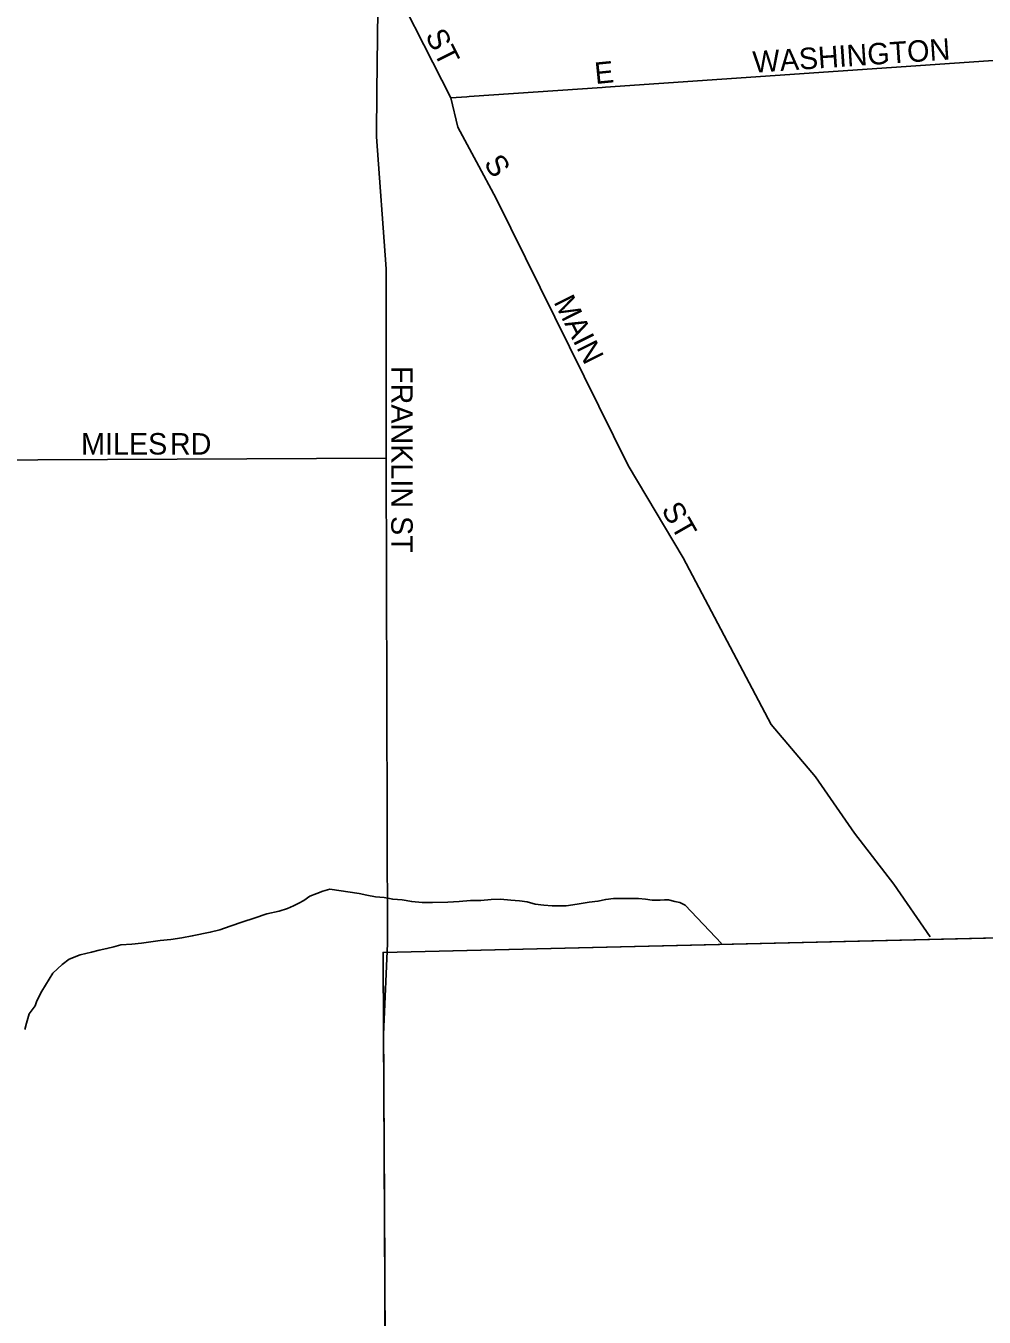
# Model space of a CAD drawing. Extents: x 2010165 to 2382125, y 1060529 to 1407316.
# Drawn here: x 2271757 to 2273989, y 1248482 to 1251489 of the extents above; entities that cross this region are included whole.
import ezdxf

# ---------------------------------------------------------------- set-up
doc = ezdxf.new("R2010")
doc.units = 0
for name, color, linetype in [('GM_X_Adjacent_County', 7, 'Continuous'), ('GM_X_City_Street', 7, 'Continuous'), ('GM_X_City_Street_Text', 7, 'Continuous'), ('GM_X_Corporation', 7, 'Continuous'), ('GM_X_County', 7, 'Continuous'), ('GM_X_Minor_River', 7, 'Continuous')]:
    doc.layers.add(name, color=color, linetype=linetype)

msp = doc.modelspace()

# ---------------------------------------------------------------- linework, layer by layer
at = {"layer": 'GM_X_Adjacent_County'}
msp.add_lwpolyline([(2272607.8, 1245574.1), (2272603.3, 1246465.6), (2272594.1, 1248304.9), (2272591.8, 1248752.1), (2272589.8, 1249140.8), (2272588.9, 1249331.4), (2273861.5, 1249361.7), (2276805.2, 1249431.7), (2277390.2, 1249445.5), (2277328.3, 1250381.2), (2277211.3, 1252109.8), (2277170.8, 1252706.6), (2276903, 1256950), (2274507, 1256901.5), (2272766.9, 1256889.2), (2272603.7, 1256897.8), (2272556.6, 1259612.4), (2272556.4, 1260536.4), (2272556.2, 1262102.7), (2272568.8, 1262895.6), (2272555.1, 1264929.6), (2272507.4, 1273182.6), (2272470.7, 1276565.2)], dxfattribs=at)
at = {"layer": 'GM_X_City_Street'}
for points in [[(2272352.3, 1252140.1), (2272352.5, 1252139.9), (2272508.5, 1251828.6), (2272577.9, 1251652.5), (2272746.6, 1251320.9), (2272783.8, 1251323.4)], [(2272573.6, 1251234.2), (2272574.7, 1251335.7), (2272577.9, 1251652.5)], [(2273098.8, 1251345), (2273106.7, 1251345.6), (2274044, 1251410), (2274311.8, 1251425.7), (2274817.3, 1251462.6), (2275199, 1251479.7), (2275271.2, 1251468.7), (2275311.3, 1251463.2), (2275373.6, 1251440), (2275556.9, 1251342.1), (2276378.8, 1250910), (2277057.8, 1250542.1), (2277323.2, 1250456.2)], [(2272783.8, 1251323.4), (2272789, 1251323.8), (2273098.8, 1251345)], [(2272806.5, 1251172.4), (2272763.2, 1251252.8), (2272746.6, 1251320.9)], [(2272596.2, 1250502.8), (2272596.2, 1250923.2), (2272573.6, 1251230), (2272573.6, 1251234.2)], [(2273862.6, 1249368), (2273778.2, 1249490.5), (2273686.7, 1249609), (2273595.6, 1249740.7), (2273492.6, 1249862.3), (2273287.4, 1250249.8), (2273159.6, 1250465.5), (2272852.5, 1251087), (2272806.6, 1251172.2), (2272806.5, 1251172.4)], [(2272599.4, 1249352.1), (2272596.2, 1250482), (2272596.2, 1250502.8)], [(2271196.3, 1250254.2), (2271193.5, 1250401.6), (2271196, 1250439.2), (2271222, 1250466.5), (2271258.3, 1250482), (2271459.5, 1250476.8), (2272596.2, 1250482)], [(2272610.7, 1245756.8), (2272623.1, 1246538.3), (2272594, 1248304.9), (2272591.8, 1248752.1), (2272589.8, 1249140.8), (2272599.4, 1249352.1)]]:
    msp.add_lwpolyline(points, dxfattribs=at)
at = {"layer": 'GM_X_Corporation'}
msp.add_lwpolyline([(2277170.8, 1252706.5), (2277390.2, 1249445.5), (2277206.8, 1249441.2), (2272588.9, 1249331.4), (2272604.8, 1246182), (2269254.3, 1246230.9)], dxfattribs=at)
at = {"layer": 'GM_X_County'}
msp.add_lwpolyline([(2272470.7, 1276565.2), (2272507.4, 1273182.6), (2272555.1, 1264929.6), (2272568.8, 1262895.6), (2272556.2, 1262102.7), (2272556.4, 1260536.4), (2272556.6, 1259612.4), (2272603.7, 1256897.8), (2272766.9, 1256889.2), (2274507, 1256901.5), (2276903, 1256950), (2277170.8, 1252706.6), (2277211.3, 1252109.8), (2277328.3, 1250381.2), (2277390.2, 1249445.5), (2276805.2, 1249431.7), (2273861.5, 1249361.7), (2272588.9, 1249331.4), (2272589.8, 1249140.8), (2272591.8, 1248752.1), (2272594.1, 1248304.9), (2272603.3, 1246465.6), (2272607.8, 1245574.1)], dxfattribs=at)
at = {"layer": 'GM_X_Minor_River'}
for points in [[(2272380.6, 1249439.9), (2272392.6, 1249446), (2272404.6, 1249452.1), (2272418.6, 1249462.3), (2272434.6, 1249468.4), (2272448.6, 1249474.5), (2272464.6, 1249478.7), (2272533, 1249469.1), (2272551.1, 1249465.2), (2272571.2, 1249461.3), (2272591.3, 1249459.4), (2272611.4, 1249455.5), (2272633.5, 1249453.7), (2272655.6, 1249449.8), (2272679.7, 1249447.9), (2272703.8, 1249448.1), (2272739.9, 1249448.3), (2272766, 1249450.5), (2272792.1, 1249452.7), (2272816.2, 1249452.8), (2272840.3, 1249455), (2272862.4, 1249455.2), (2272886.5, 1249453.3), (2272906.6, 1249451.4), (2272924.7, 1249449.6), (2272942.8, 1249443.6), (2272962.9, 1249441.8), (2272983, 1249439.9), (2273015.1, 1249440.1), (2273041.1, 1249444.3), (2273069.2, 1249448.5), (2273089.3, 1249450.6), (2273107.3, 1249454.8), (2273125.4, 1249456.9), (2273143.4, 1249457), (2273161.5, 1249457.1), (2273183.6, 1249457.3), (2273199.7, 1249455.4), (2273215.7, 1249453.5), (2273233.8, 1249453.6), (2273243.9, 1249453.7), (2273253.9, 1249453.7), (2273268, 1249449.8), (2273280, 1249447.9), (2273292.1, 1249441.9), (2273376.7, 1249352.6)], [(2271754.7, 1249152.5), (2271758.6, 1249166.6), (2271764.4, 1249188.7), (2271778.3, 1249206.9), (2271782.3, 1249219), (2271794.1, 1249241.1), (2271819.8, 1249283.5), (2271841.7, 1249303.8), (2271857.7, 1249315.9), (2271883.7, 1249326.1), (2271909.7, 1249332.3), (2271927.8, 1249336.5), (2271945.8, 1249340.6), (2271961.8, 1249344.7), (2271977.9, 1249348.9), (2272003.9, 1249351.1), (2272026, 1249353.2), (2272070.1, 1249359.5), (2272094.2, 1249361.7), (2272120.3, 1249365.9), (2272144.3, 1249370.1), (2272186.4, 1249378.4), (2272208.4, 1249384.5), (2272232.5, 1249392.7), (2272262.5, 1249403), (2272288.5, 1249411.2), (2272318.5, 1249421.4), (2272346.6, 1249427.6), (2272366.6, 1249433.8), (2272380.6, 1249439.9)]]:
    msp.add_lwpolyline(points, dxfattribs=at)

# ---------------------------------------------------------------- texts
at = {"layer": 'GM_X_City_Street_Text'}
for s, rotation, p in [('ST', 296.5651, (2272686.1, 1251466.5)), ('WASHINGTON', 3.8506, (2273451.4, 1251379.3)), ('E', 5.7018, (2273083.8, 1251353)), ('S', 303.6733, (2272821.9, 1251168.3)), ('MAIN', 296.5651, (2272985.3, 1250846.1)), ('FRANKLIN ST', 270, (2272607.8, 1250696.7)), ('MILES', 0, (2271885.6, 1250490.6)), ('RD', 0, (2272092.4, 1250490.5)), ('ST', 299.7432, (2273235.8, 1250362.6))]:
    msp.add_text(s, height=50, rotation=rotation, dxfattribs=at).set_placement(p)

doc.saveas('drawing.dxf')
